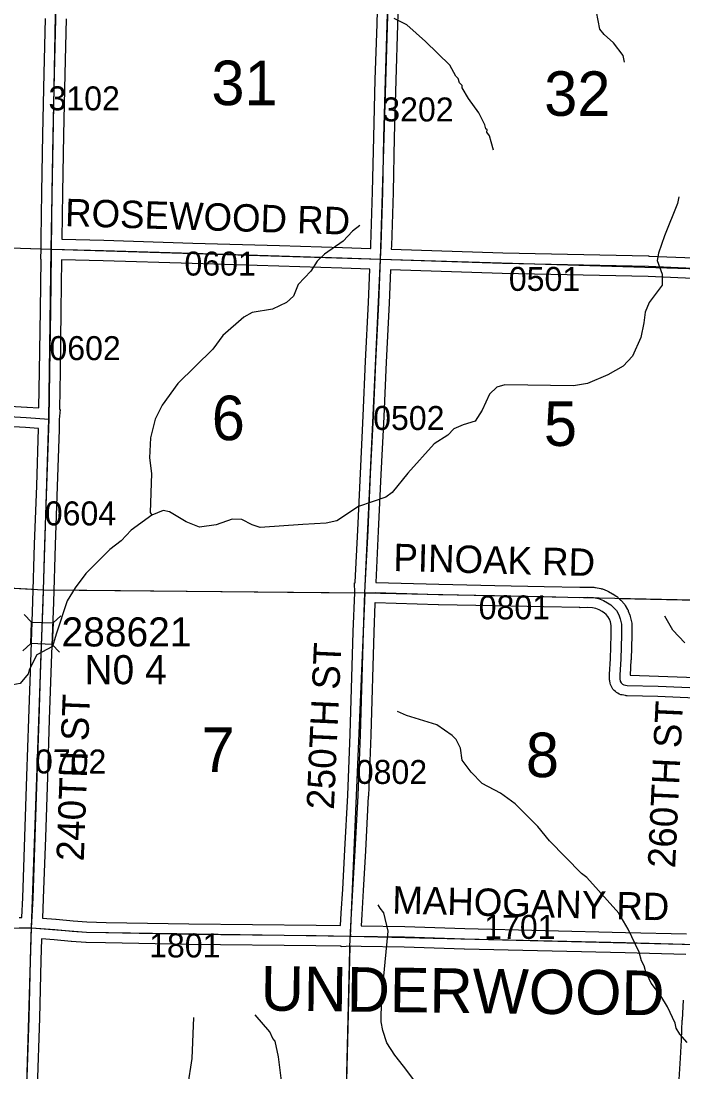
# Model space of a CAD drawing. Extents: x -132.8 to -73.3, y -60 to -26.
# Drawn here: x -115.697 to -113.765, y -40.948 to -37.879 of the extents above; entities that cross this region are included whole.
import ezdxf

# ---------------------------------------------------------------- set-up
doc = ezdxf.new("R2010")
doc.units = 0
for name, color, linetype in [('tdCoCorpTxt', 7, 'Continuous'), ('tdCoHydroRiver', 7, 'Continuous'), ('tdCoSecRdNmbr', 7, 'Continuous'), ('tdCoSecRdTxt', 7, 'Continuous'), ('tdCoSecRteBand', 7, 'Continuous'), ('tdCoSecRteCL', 7, 'Continuous'), ('tdCoSectLine', 7, 'Continuous'), ('tdCoSectLinePart', 7, 'Continuous'), ('tdCoSectNmbr', 7, 'Continuous'), ('tdCoStrucSec', 7, 'Continuous'), ('tdCoStrucSecCoName', 7, 'Continuous'), ('tdCoStrucSecFHWANum', 7, 'Continuous'), ('tdCoSurfConc', 7, 'Continuous'), ('tdCoSurfGravel', 7, 'Continuous'), ('tdCoTwpBndry', 7, 'Continuous'), ('tdCoTwpBndryShd', 7, 'Continuous')]:
    doc.layers.add(name, color=color, linetype=linetype)

msp = doc.modelspace()

# ---------------------------------------------------------------- linework, layer by layer
at = {"layer": 'tdCoHydroRiver'}
for points in [[(-113.9361, -37.9994), (-113.9403, -37.9804), (-113.9678, -37.9434), (-113.9956, -37.919), (-114.0078, -37.9029), (-114.0176, -37.8522), (-114.0166, -37.8144), (-114.0049, -37.791), (-114.0004, -37.676), (-113.9805, -37.6371), (-113.9736, -37.612), (-113.9234, -37.4997), (-113.9115, -37.4669), (-113.9125, -37.4448), (-113.9464, -37.4124), (-113.9614, -37.3836), (-113.9642, -37.3693), (-113.9763, -37.3485), (-114.0163, -37.308), (-114.0972, -37.2618)], [(-114.3182, -38.2562), (-114.3255, -38.2324), (-114.3298, -38.2149), (-114.3374, -38.2037), (-114.3372, -38.1974), (-114.3403, -38.1941), (-114.3432, -38.183), (-114.3612, -38.1479), (-114.3917, -38.1061), (-114.4098, -38.0741), (-114.4097, -38.0677), (-114.4174, -38.0597), (-114.4218, -38.0469), (-114.4279, -38.0405), (-114.446, -38.0084), (-114.5169, -37.9388), (-114.5708, -37.8901), (-114.6083, -37.8718)], [(-113.7773, -38.3931), (-113.7809, -38.412), (-113.8196, -38.5072), (-113.8367, -38.5572), (-113.8404, -38.5792), (-113.8256, -38.619), (-113.8264, -38.6506), (-113.864, -38.7017), (-113.8758, -38.7297), (-113.8797, -38.7612), (-113.8887, -38.8036), (-113.9122, -38.8582), (-113.9398, -38.8874), (-113.9846, -38.9131), (-114.0436, -38.9384), (-114.0848, -38.9452), (-114.2852, -38.9417), (-114.309, -38.9489), (-114.3301, -38.9689), (-114.3518, -39.0157), (-114.3715, -39.0483), (-114.4065, -39.0585), (-114.4336, -39.0704), (-114.4515, -39.0888)], [(-114.7089, -38.4765), (-114.7298, -38.4933), (-114.7574, -38.5226), (-114.812, -38.5606), (-114.8331, -38.5806), (-114.8512, -38.6101), (-114.8884, -38.6486), (-114.9019, -38.6829), (-114.9229, -38.7013), (-114.9629, -38.7208), (-115.0231, -38.7303), (-115.0471, -38.7439), (-115.1084, -38.7975), (-115.1379, -38.8378), (-115.2398, -38.9377), (-115.2856, -39.0012), (-115.3056, -39.0417), (-115.3196, -39.0966), (-115.3227, -39.1549), (-115.316, -39.2008), (-115.3204, -39.3142), (-115.3159, -39.3222)], [(-114.4515, -39.0888), (-114.4916, -39.1146), (-114.5679, -39.1994), (-114.6136, -39.2566), (-114.6328, -39.2703), (-114.7124, -39.2967), (-114.7751, -39.3393), (-114.8068, -39.3463), (-114.8747, -39.3493), (-114.9996, -39.3587), (-115.0231, -39.3503), (-115.0527, -39.3353), (-115.0811, -39.3346), (-115.1273, -39.3507), (-115.1764, -39.3574), (-115.2154, -39.3422), (-115.2636, -39.3125), (-115.2824, -39.3089), (-115.3159, -39.3222)], [(-115.3159, -39.3222), (-115.3754, -39.3665), (-115.4046, -39.3973), (-115.4384, -39.4232), (-115.5081, -39.4924), (-115.5391, -39.5342), (-115.5622, -39.5731), (-115.5946, -39.67), (-115.605, -39.706), (-115.6514, -39.7301), (-115.673, -39.7737), (-115.6765, -39.7862), (-115.6993, -39.814), (-115.7865, -39.8292), (-115.8136, -39.8411), (-115.8797, -39.893), (-115.921, -39.9062), (-115.9907, -39.917), (-116.0236, -39.9067), (-116.0631, -39.9072), (-116.1015, -39.9284)], [(-113.7599, -39.6949), (-113.7953, -39.6578), (-113.8179, -39.6177)], [(-113.7534, -40.8624), (-113.7748, -40.8382), (-113.7854, -40.8206), (-113.7882, -40.8063), (-113.8107, -40.7584), (-113.8304, -40.7264), (-113.8578, -40.6894), (-113.8743, -40.6527), (-113.8786, -40.6384), (-113.8862, -40.624), (-113.8934, -40.5986), (-113.9248, -40.5315), (-113.9521, -40.4851), (-114.0457, -40.3801), (-114.0611, -40.3687), (-114.155, -40.2732), (-114.1886, -40.2313), (-114.2548, -40.165), (-114.2982, -40.1339), (-114.3511, -40.1057), (-114.3835, -40.0733), (-114.4094, -40.038), (-114.4148, -40.0031), (-114.4268, -39.9776), (-114.4391, -39.9662), (-114.4841, -39.9351), (-114.5718, -39.9076), (-114.5983, -39.8959)], [(-114.5057, -41.0309), (-114.5805, -40.9312), (-114.6065, -40.899), (-114.6293, -40.8637), (-114.641, -40.8271), (-114.6466, -40.8017), (-114.645, -40.7386), (-114.6257, -40.5372), (-114.6385, -40.4833), (-114.6492, -40.4704), (-114.6553, -40.4607)], [(-114.9341, -40.9978), (-114.9459, -40.9045), (-114.9558, -40.8585), (-114.9619, -40.8504), (-114.9709, -40.8312), (-115.0138, -40.7813)], [(-115.1939, -40.7893), (-115.1986, -40.909), (-115.2117, -40.9907), (-115.2144, -41.0364), (-115.2205, -41.0899), (-115.2273, -41.107), (-115.2309, -41.1243), (-115.2342, -41.1321), (-115.2407, -41.1998), (-115.2479, -41.2343), (-115.2711, -41.2779), (-115.2964, -41.3435), (-115.3016, -41.3591), (-115.3151, -41.3935), (-115.3343, -41.404), (-115.3374, -41.5254), (-115.3463, -41.5678), (-115.3549, -41.5944), (-115.3597, -41.5974), (-115.3668, -41.6223)]]:
    msp.add_lwpolyline(points, dxfattribs=at)
at = {"layer": 'tdCoSecRteBand'}
for points in [[(-115.5654, -37.8735), (-115.5693, -38.0342), (-115.5733, -38.2122), (-115.5762, -38.38), (-115.5781, -38.5164), (-115.456, -38.5198), (-115.4559, -38.5198), (-115.4559, -38.5198), (-115.196, -38.5277), (-114.9427, -38.5353), (-114.9427, -38.5353), (-114.9426, -38.5353), (-114.7587, -38.5412), (-114.7587, -38.5412), (-114.7587, -38.5412), (-114.6769, -38.5439), (-114.6767, -38.5439), (-114.6767, -38.5437), (-114.6763, -38.5338), (-114.6713, -38.3782), (-114.6679, -38.2186), (-114.6679, -38.2185), (-114.6679, -38.2184), (-114.6632, -38.0502), (-114.6632, -38.0502), (-114.6632, -38.0501), (-114.6583, -37.8889), (-114.6536, -37.7286)], [(-114.5936, -37.7305), (-114.5983, -37.8907), (-114.5983, -37.8907), (-114.5983, -37.8907), (-114.6032, -38.0519), (-114.6079, -38.22), (-114.6114, -38.3797), (-114.6114, -38.3798), (-114.6114, -38.38), (-114.6163, -38.5358), (-114.6163, -38.536), (-114.6163, -38.5361), (-114.6167, -38.5459), (-114.2915, -38.5565), (-113.8655, -38.5656), (-113.8652, -38.5656), (-113.8649, -38.5657), (-113.7339, -38.5713)], [(-115.6449, -39.0095), (-115.6431, -38.9024), (-115.6407, -38.7242), (-115.6389, -38.5751), (-115.6389, -38.5751), (-115.6389, -38.5747), (-115.6394, -38.5747), (-115.6385, -38.5449), (-115.6381, -38.5151), (-115.6362, -38.3791), (-115.6362, -38.3791), (-115.6362, -38.379), (-115.6333, -38.2111), (-115.6333, -38.211), (-115.6333, -38.2109), (-115.6293, -38.0329), (-115.6293, -38.0328), (-115.6293, -38.0328), (-115.6254, -37.872)], [(-114.7645, -40.5209), (-114.7628, -40.4851), (-114.7628, -40.4849), (-114.7628, -40.4846), (-114.7584, -40.4148), (-114.7522, -40.2997), (-114.7522, -40.2997), (-114.7522, -40.2997), (-114.7436, -40.1399), (-114.7362, -39.9624), (-114.7278, -39.6628), (-114.7278, -39.6626), (-114.7278, -39.6625), (-114.7234, -39.5492), (-114.7241, -39.5201), (-114.7223, -39.52), (-114.7223, -39.5183), (-114.7221, -39.5183), (-114.7145, -39.366), (-114.7068, -39.2008), (-114.7068, -39.2008), (-114.7068, -39.2007), (-114.6985, -39.0321), (-114.6915, -38.8727), (-114.6915, -38.8726), (-114.6915, -38.8725), (-114.6832, -38.701), (-114.6792, -38.6039), (-114.7606, -38.6012), (-114.9445, -38.5953), (-115.1978, -38.5876), (-115.1978, -38.5876), (-115.1978, -38.5876), (-115.4577, -38.5797), (-115.5789, -38.5764), (-115.5807, -38.7249), (-115.5807, -38.7249), (-115.5807, -38.725), (-115.5832, -38.9032), (-115.5832, -38.9033), (-115.5832, -38.9033), (-115.5849, -39.0123), (-115.585, -39.014), (-115.5833, -39.0141), (-115.5855, -39.0432), (-115.5859, -39.0723), (-115.586, -39.0723), (-115.5916, -39.239), (-115.5916, -39.239), (-115.5916, -39.2391), (-115.5977, -39.4089), (-115.6026, -39.5762), (-115.6026, -39.5763), (-115.6027, -39.5764), (-115.6091, -39.7547), (-115.6147, -39.9194), (-115.6202, -40.0868), (-115.6202, -40.0868), (-115.6202, -40.0868), (-115.6261, -40.2639), (-115.6261, -40.2639), (-115.6261, -40.2639), (-115.6322, -40.4422), (-115.6322, -40.4424), (-115.6323, -40.4426), (-115.6349, -40.4995), (-115.596, -40.5023), (-115.5956, -40.5024), (-115.5951, -40.5024), (-115.545, -40.5075), (-115.5048, -40.5104), (-115.4491, -40.5116), (-115.2071, -40.5158), (-114.8359, -40.5198), (-114.8358, -40.5198), (-114.8357, -40.5198), (-114.7645, -40.5209)], [(-113.7366, -38.6313), (-113.8672, -38.6256), (-114.293, -38.6165), (-114.2931, -38.6165), (-114.2933, -38.6165), (-114.6192, -38.6058), (-114.6192, -38.6061), (-114.6232, -38.7036), (-114.6232, -38.7037), (-114.6232, -38.7038), (-114.6316, -38.8754), (-114.6385, -39.0348), (-114.6385, -39.0349), (-114.6385, -39.035), (-114.6469, -39.2037), (-114.6545, -39.3688), (-114.6545, -39.3689), (-114.6545, -39.3689), (-114.6621, -39.5188), (-114.478, -39.5242), (-114.3146, -39.5274), (-114.3146, -39.5274), (-114.3146, -39.5274), (-114.1708, -39.5303), (-114.1708, -39.5303), (-114.1708, -39.5303), (-114.066, -39.5326), (-114.0448, -39.5323), (-114.044, -39.5323), (-114.0432, -39.5323), (-114.025, -39.5331), (-114.0226, -39.5332), (-114.0203, -39.5336), (-114.0055, -39.5366), (-114.003, -39.5371), (-114.0006, -39.538), (-113.9865, -39.5434), (-113.9845, -39.5442), (-113.9826, -39.5453), (-113.9708, -39.5519), (-113.9697, -39.5525), (-113.9687, -39.5532), (-113.9588, -39.5599), (-113.9568, -39.5612), (-113.9551, -39.5629), (-113.9472, -39.5703), (-113.9461, -39.5713), (-113.945, -39.5725), (-113.9371, -39.5816), (-113.9353, -39.5838), (-113.9339, -39.5862), (-113.927, -39.598), (-113.9257, -39.6002), (-113.9248, -39.6026), (-113.9204, -39.6144), (-113.9197, -39.6163), (-113.9193, -39.6182), (-113.9156, -39.6342), (-113.9148, -39.6374), (-113.9148, -39.6407), (-113.9145, -39.6718), (-113.9145, -39.6724), (-113.9146, -39.6731), (-113.917, -39.7441), (-113.917, -39.7445), (-113.9171, -39.7449), (-113.9197, -39.7896), (-113.9197, -39.79), (-113.8369, -39.7922), (-113.8368, -39.7922), (-113.8366, -39.7923), (-113.728, -39.7964)], [(-115.8965, -38.9948), (-115.6801, -39.0069), (-115.6798, -39.0069), (-115.6795, -39.0069), (-115.6449, -39.0095)], [(-115.7023, -40.4971), (-115.695, -40.4971), (-115.695, -40.4965), (-115.6949, -40.4965), (-115.6948, -40.4964), (-115.6922, -40.4399), (-115.686, -40.2619), (-115.6801, -40.0848), (-115.6747, -39.9174), (-115.6747, -39.9174), (-115.6747, -39.9173), (-115.669, -39.7526), (-115.669, -39.7526), (-115.669, -39.7525), (-115.6626, -39.5744), (-115.6577, -39.407), (-115.6577, -39.4069), (-115.6577, -39.4068), (-115.6515, -39.2369), (-115.6459, -39.0696), (-115.6837, -39.0668), (-115.9, -39.0547)], [(-113.7302, -39.8564), (-113.8387, -39.8522), (-113.9286, -39.8498), (-113.9308, -39.8497), (-113.9329, -39.8493), (-113.9428, -39.8476), (-113.9471, -39.8468), (-113.9511, -39.8449), (-113.9555, -39.8427), (-113.9594, -39.8407), (-113.9625, -39.8378), (-113.9662, -39.8343), (-113.97, -39.8308), (-113.9723, -39.8263), (-113.9751, -39.8211), (-113.9772, -39.8171), (-113.978, -39.8127), (-113.9792, -39.806), (-113.9797, -39.8033), (-113.9797, -39.8005), (-113.9797, -39.7887), (-113.9797, -39.7878), (-113.9797, -39.7869), (-113.977, -39.7417), (-113.9745, -39.6716), (-113.9748, -39.6445), (-113.9773, -39.6336), (-113.9801, -39.626), (-113.9843, -39.6188), (-113.9894, -39.613), (-113.9944, -39.6083), (-114.0012, -39.6036), (-114.0101, -39.5986), (-114.0198, -39.5949), (-114.0297, -39.5929), (-114.0449, -39.5923), (-114.0658, -39.5926), (-114.0663, -39.5926), (-114.0667, -39.5925), (-114.172, -39.5903), (-114.3158, -39.5874), (-114.4793, -39.5842), (-114.4794, -39.5842), (-114.4796, -39.5842), (-114.6635, -39.5788), (-114.6645, -39.5788), (-114.6646, -39.5805), (-114.6678, -39.6646), (-114.6762, -39.9643), (-114.6762, -39.9645), (-114.6762, -39.9647), (-114.6836, -40.1425), (-114.6836, -40.1427), (-114.6837, -40.1429), (-114.6923, -40.303), (-114.6985, -40.4181), (-114.6985, -40.4183), (-114.6985, -40.4184), (-114.7029, -40.4882), (-114.7045, -40.5219), (-114.5775, -40.524), (-114.5773, -40.524), (-114.577, -40.524), (-114.4018, -40.5294), (-113.9326, -40.5407), (-113.9326, -40.5407), (-113.9326, -40.5407), (-113.7547, -40.5454)], [(-113.7574, -40.6054), (-113.9341, -40.6007), (-114.4034, -40.5894), (-114.4035, -40.5894), (-114.4036, -40.5894), (-114.5787, -40.5839), (-114.705, -40.5819), (-114.7338, -40.5814), (-114.7625, -40.5833), (-114.7627, -40.581), (-114.765, -40.5809), (-114.8366, -40.5798), (-115.2079, -40.5758), (-115.208, -40.5758), (-115.2081, -40.5758), (-115.4503, -40.5716), (-115.4503, -40.5716), (-115.4504, -40.5716), (-115.5069, -40.5704), (-115.5076, -40.5704), (-115.5083, -40.5703), (-115.5498, -40.5673), (-115.5502, -40.5673), (-115.5507, -40.5673), (-115.6008, -40.5621), (-115.6376, -40.5595), (-115.6394, -40.6225), (-115.6436, -40.7911), (-115.6436, -40.7912), (-115.6436, -40.7914), (-115.6505, -40.994)], [(-113.7786, -41.0012), (-113.7724, -40.908), (-113.7698, -40.8558), (-113.7683, -40.8264), (-113.7679, -40.797), (-113.7668, -40.797), (-113.7667, -40.7959), (-113.7638, -40.7383)]]:
    msp.add_lwpolyline(points, dxfattribs=at)
at = {"layer": 'tdCoSecRteCL'}
for points in [[(-114.6479, -38.5749), (-114.6463, -38.5349), (-114.6414, -38.379), (-114.6379, -38.2192), (-114.6332, -38.0511), (-114.6283, -37.8898), (-114.6236, -37.7295), (-114.6175, -37.5723)], [(-115.6085, -38.5455), (-115.6062, -38.3795), (-115.6033, -38.2116), (-115.5993, -38.0335), (-115.5954, -37.8728), (-115.5912, -37.6947), (-115.5897, -37.6464)], [(-115.6154, -39.0418), (-115.6132, -38.9028), (-115.6107, -38.7245), (-115.6087, -38.5588), (-115.6085, -38.5455)], [(-115.6085, -38.5455), (-115.4568, -38.5498), (-115.1969, -38.5577), (-114.9436, -38.5653), (-114.7596, -38.5712), (-114.6479, -38.5749)], [(-114.6934, -39.5494), (-114.6926, -39.5292), (-114.6845, -39.3674), (-114.6769, -39.2022), (-114.6685, -39.0335), (-114.6616, -38.874), (-114.6532, -38.7023), (-114.6479, -38.5749)], [(-114.6479, -38.5749), (-114.2923, -38.5865), (-113.8662, -38.5956), (-113.7352, -38.6013), (-113.698, -38.603), (-113.6815, -38.6043), (-113.6687, -38.6092), (-113.6529, -38.6203)], [(-116.617, -38.9832), (-116.5908, -38.9836), (-116.464, -38.991), (-116.3207, -39.0001), (-116.1306, -39.0102), (-115.8983, -39.0247), (-115.6818, -39.0368), (-115.6154, -39.0418)], [(-115.6663, -40.5277), (-115.6622, -40.4412), (-115.6561, -40.2629), (-115.6501, -40.0858), (-115.6447, -39.9184), (-115.639, -39.7536), (-115.6326, -39.5753), (-115.6277, -39.4079), (-115.6215, -39.238), (-115.6159, -39.0681), (-115.6154, -39.0418)], [(-114.7345, -40.5514), (-114.7353, -40.5391), (-114.7328, -40.4865), (-114.7284, -40.4165), (-114.7222, -40.3013), (-114.7136, -40.1413), (-114.7062, -39.9635), (-114.6978, -39.6636), (-114.6934, -39.5494)], [(-114.6934, -39.5494), (-114.6634, -39.5487), (-114.4787, -39.5542), (-114.3152, -39.5574), (-114.1714, -39.5603), (-114.0661, -39.5626), (-114.0444, -39.5623), (-114.0262, -39.563), (-114.0114, -39.566), (-113.9973, -39.5714), (-113.9855, -39.5781), (-113.9756, -39.5847), (-113.9677, -39.5921), (-113.9598, -39.6013), (-113.9529, -39.6131), (-113.9485, -39.6249), (-113.9448, -39.641), (-113.9445, -39.672), (-113.947, -39.7431), (-113.9497, -39.7887), (-113.9497, -39.8005), (-113.9485, -39.8072), (-113.9458, -39.8124), (-113.9421, -39.8158), (-113.9376, -39.818), (-113.9278, -39.8198), (-113.8378, -39.8222), (-113.6991, -39.8275)], [(-116.6633, -40.4907), (-116.6305, -40.4918), (-116.427, -40.5017), (-116.2586, -40.5105), (-115.8892, -40.5278), (-115.8241, -40.5305), (-115.7994, -40.5303), (-115.7573, -40.5288), (-115.7259, -40.5281), (-115.7023, -40.5271), (-115.6825, -40.5271), (-115.6663, -40.5277)], [(-115.6965, -41.5376), (-115.6948, -41.4986), (-115.6903, -41.347), (-115.6859, -41.1743), (-115.6805, -40.9931), (-115.6736, -40.7904), (-115.6694, -40.6217), (-115.6674, -40.5516), (-115.6663, -40.5277)], [(-115.6663, -40.5277), (-115.6527, -40.5283), (-115.5982, -40.5322), (-115.5476, -40.5374), (-115.5062, -40.5404), (-115.4497, -40.5416), (-115.2076, -40.5458), (-114.8362, -40.5498), (-114.7345, -40.5514)], [(-114.7345, -40.5514), (-114.578, -40.5539), (-114.4026, -40.5594), (-113.9333, -40.5707), (-113.726, -40.5762)]]:
    msp.add_lwpolyline(points, dxfattribs=at)
at = {"layer": 'tdCoSectLine'}
for points in [[(-115.6089, -38.5455), (-115.5908, -37.5462)], [(-114.6483, -38.5749), (-114.6179, -37.5723)], [(-116.5982, -38.514), (-115.6089, -38.5455)], [(-115.632, -39.5402), (-115.6158, -39.0418), (-115.6089, -38.5455)], [(-115.6089, -38.5455), (-114.6483, -38.5749)], [(-114.6938, -39.5494), (-114.6483, -38.5749)], [(-114.6483, -38.5749), (-113.6518, -38.6046)], [(-116.6347, -39.4851), (-115.632, -39.5402)], [(-115.6667, -40.5277), (-115.632, -39.5402)], [(-115.632, -39.5402), (-114.6938, -39.5494)], [(-114.6938, -39.5494), (-114.7363, -40.5514)], [(-114.6938, -39.5494), (-113.6906, -39.571)], [(-116.6637, -40.4907), (-115.857, -40.5292), (-115.6667, -40.5277)], [(-115.6969, -41.5376), (-115.6667, -40.5277)], [(-115.6667, -40.5277), (-115.5066, -40.5404), (-114.7363, -40.5514)], [(-114.7612, -41.5548), (-114.7363, -40.5514)], [(-114.7363, -40.5514), (-113.7264, -40.5762)]]:
    msp.add_lwpolyline(points, dxfattribs=at)
at = {"layer": 'tdCoSectLinePart'}
for points in [[(-116.5678, -38.515), (-115.6385, -38.5446)], [(-116.6047, -39.4868), (-115.6621, -39.5386)], [(-115.6021, -39.5405), (-114.7238, -39.5491)], [(-113.9529, -39.5654), (-113.7209, -39.5703)], [(-114.7604, -41.5248), (-114.737, -40.5814)]]:
    msp.add_lwpolyline(points, dxfattribs=at)
at = {"layer": 'tdCoStrucSec'}
for points in [[(-115.6878, -39.6122), (-115.6665, -39.6351), (-115.6039, -39.6373)], [(-115.5815, -39.6165), (-115.6039, -39.6373), (-115.6062, -39.6998)], [(-115.6916, -39.7189), (-115.6687, -39.6976), (-115.6665, -39.6351)], [(-115.5849, -39.7227), (-115.6062, -39.6998), (-115.6687, -39.6976)]]:
    msp.add_lwpolyline(points, dxfattribs=at)
at = {"layer": 'tdCoSurfConc'}
msp.add_lwpolyline([(-115.7023, -40.5271), (-115.6825, -40.5271), (-115.6663, -40.5277), (-115.6527, -40.5283), (-115.5982, -40.5322), (-115.5476, -40.5374), (-115.5062, -40.5404), (-115.4497, -40.5416), (-115.2076, -40.5458), (-114.8362, -40.5498), (-114.7345, -40.5514), (-114.578, -40.5539), (-114.4026, -40.5594), (-113.9333, -40.5707), (-113.726, -40.5762)], dxfattribs=at)
at = {"layer": 'tdCoSurfGravel'}
for points in [[(-114.6479, -38.5749), (-114.6463, -38.5349), (-114.6414, -38.379), (-114.6379, -38.2192), (-114.6332, -38.0511), (-114.6283, -37.8898), (-114.6236, -37.7295), (-114.6175, -37.5723)], [(-115.6085, -38.5455), (-115.6062, -38.3795), (-115.6033, -38.2116), (-115.5993, -38.0335), (-115.5954, -37.8728), (-115.5912, -37.6947), (-115.5897, -37.6464)], [(-115.6805, -40.9931), (-115.6736, -40.7904), (-115.6694, -40.6217), (-115.6674, -40.5516), (-115.6663, -40.5277), (-115.6622, -40.4412), (-115.6561, -40.2629), (-115.6501, -40.0858), (-115.6447, -39.9184), (-115.639, -39.7536), (-115.6326, -39.5753), (-115.6277, -39.4079), (-115.6215, -39.238), (-115.6159, -39.0681), (-115.6154, -39.0418), (-115.6132, -38.9028), (-115.6107, -38.7245), (-115.6087, -38.5588), (-115.6085, -38.5455)], [(-115.6085, -38.5455), (-115.4568, -38.5498), (-115.1969, -38.5577), (-114.9436, -38.5653), (-114.7596, -38.5712), (-114.6479, -38.5749), (-114.2923, -38.5865), (-113.8662, -38.5956), (-113.7352, -38.6013), (-113.698, -38.603), (-113.6815, -38.6043), (-113.6687, -38.6092), (-113.6529, -38.6203)], [(-114.6934, -39.5494), (-114.6926, -39.5292), (-114.6845, -39.3674), (-114.6769, -39.2022), (-114.6685, -39.0335), (-114.6616, -38.874), (-114.6532, -38.7023), (-114.6479, -38.5749)], [(-116.617, -38.9832), (-116.5908, -38.9836), (-116.464, -38.991), (-116.3207, -39.0001), (-116.1306, -39.0102), (-115.8983, -39.0247), (-115.6818, -39.0368), (-115.6154, -39.0418)], [(-114.7345, -40.5514), (-114.7353, -40.5391), (-114.7328, -40.4865), (-114.7284, -40.4165), (-114.7222, -40.3013), (-114.7136, -40.1413), (-114.7062, -39.9635), (-114.6978, -39.6636), (-114.6934, -39.5494)], [(-114.6934, -39.5494), (-114.6634, -39.5487), (-114.4787, -39.5542), (-114.3152, -39.5574), (-114.1714, -39.5603), (-114.0661, -39.5626), (-114.0444, -39.5623), (-114.0262, -39.563), (-114.0114, -39.566), (-113.9973, -39.5714), (-113.9855, -39.5781), (-113.9756, -39.5847), (-113.9677, -39.5921), (-113.9598, -39.6013), (-113.9529, -39.6131), (-113.9485, -39.6249), (-113.9448, -39.641), (-113.9445, -39.672), (-113.947, -39.7431), (-113.9497, -39.7887), (-113.9497, -39.8005), (-113.9485, -39.8072), (-113.9458, -39.8124), (-113.9421, -39.8158), (-113.9376, -39.818), (-113.9278, -39.8198), (-113.8378, -39.8222), (-113.6991, -39.8275)]]:
    msp.add_lwpolyline(points, dxfattribs=at)
at = {"layer": 'tdCoTwpBndry'}
msp.add_lwpolyline([(-116.5683, -38.515), (-115.6389, -38.5446)], dxfattribs=at)
at = {"layer": 'tdCoTwpBndryShd'}
for points in [[(-115.6969, -41.5376), (-115.6667, -40.5277), (-115.632, -39.5402), (-115.6158, -39.0418), (-115.6089, -38.5455), (-115.5908, -37.5462), (-115.5696, -36.5508), (-115.5388, -35.5535), (-115.5159, -34.5551), (-115.4889, -33.5579), (-115.465, -32.5533)], [(-126.1703, -38.2565), (-125.5659, -38.2681), (-125.0645, -38.2985), (-124.54, -38.3136), (-123.5648, -38.3346), (-122.551, -38.3574), (-121.5447, -38.3793), (-120.597, -38.4052), (-119.5966, -38.4368), (-118.5877, -38.4532), (-117.5929, -38.4873), (-116.5982, -38.514), (-115.6089, -38.5455), (-114.6483, -38.5749), (-113.6518, -38.6046), (-112.6515, -38.6269), (-111.6624, -38.6563), (-110.664, -38.6765), (-109.6688, -38.7038), (-108.7141, -38.7268), (-107.7131, -38.7538), (-106.7236, -38.7848), (-105.728, -38.8086)]]:
    msp.add_lwpolyline(points, dxfattribs=at)

# ---------------------------------------------------------------- texts
at = {"layer": 'tdCoCorpTxt'}
msp.add_text('UNDERWOOD', height=0.13, rotation=359.3143, dxfattribs=at).set_placement((-114.9981, -40.769))
at = {"layer": 'tdCoSecRdNmbr'}
for s, rotation, p in [('3102', 359.9131, (-115.6171, -38.1401)), ('3202', 359.9138, (-114.643, -38.1725)), ('0601', 359.9133, (-115.2203, -38.6227)), ('0501', 359.914, (-114.2736, -38.6674)), ('0602', 359.9131, (-115.6144, -38.8695)), ('0502', 359.9138, (-114.6696, -39.0736)), ('0604', 359.913, (-115.6279, -39.3521)), ('0801', 359.914, (-114.3616, -39.6266)), ('0702', 359.913, (-115.6565, -40.0766)), ('0802', 359.9137, (-114.7203, -40.1072)), ('1701', 359.914, (-114.3455, -40.5597)), ('1801', 359.9132, (-115.3235, -40.6138))]:
    msp.add_text(s, height=0.07, rotation=rotation, dxfattribs=at).set_placement(p)
at = {"layer": 'tdCoSecRdTxt'}
for s, rotation, p in [('ROSEWOOD RD', 358.2581, (-115.5696, -38.4782)), ('PINOAK RD', 358.5318, (-114.6112, -39.4856)), ('250TH ST', 87.4071, (-114.7842, -40.1836)), ('240TH ST', 87.7966, (-115.5143, -40.3339)), ('260TH ST', 87.2685, (-113.7883, -40.3543)), ('MAHOGANY RD', 358.5321, (-114.6144, -40.4855))]:
    msp.add_text(s, height=0.08, rotation=rotation, dxfattribs=at).set_placement(p)
at = {"layer": 'tdCoSectNmbr'}
for s, rotation, p in [('31', 359.9133, (-115.1417, -38.125)), ('32', 359.9141, (-114.1705, -38.1562)), ('6', 359.9133, (-115.1406, -39.1034)), ('5', 359.914, (-114.1713, -39.1203)), ('7', 359.9133, (-115.1706, -40.0722)), ('8', 359.914, (-114.2239, -40.0875))]:
    msp.add_text(s, height=0.13, rotation=rotation, dxfattribs=at).set_placement(p)
at = {"layer": 'tdCoStrucSecCoName'}
msp.add_text('N0 4', height=0.085, dxfattribs=at).set_placement((-115.5122, -39.8162))
at = {"layer": 'tdCoStrucSecFHWANum'}
msp.add_text('288621', height=0.085, dxfattribs=at).set_placement((-115.579, -39.7059))

doc.saveas('drawing.dxf')
